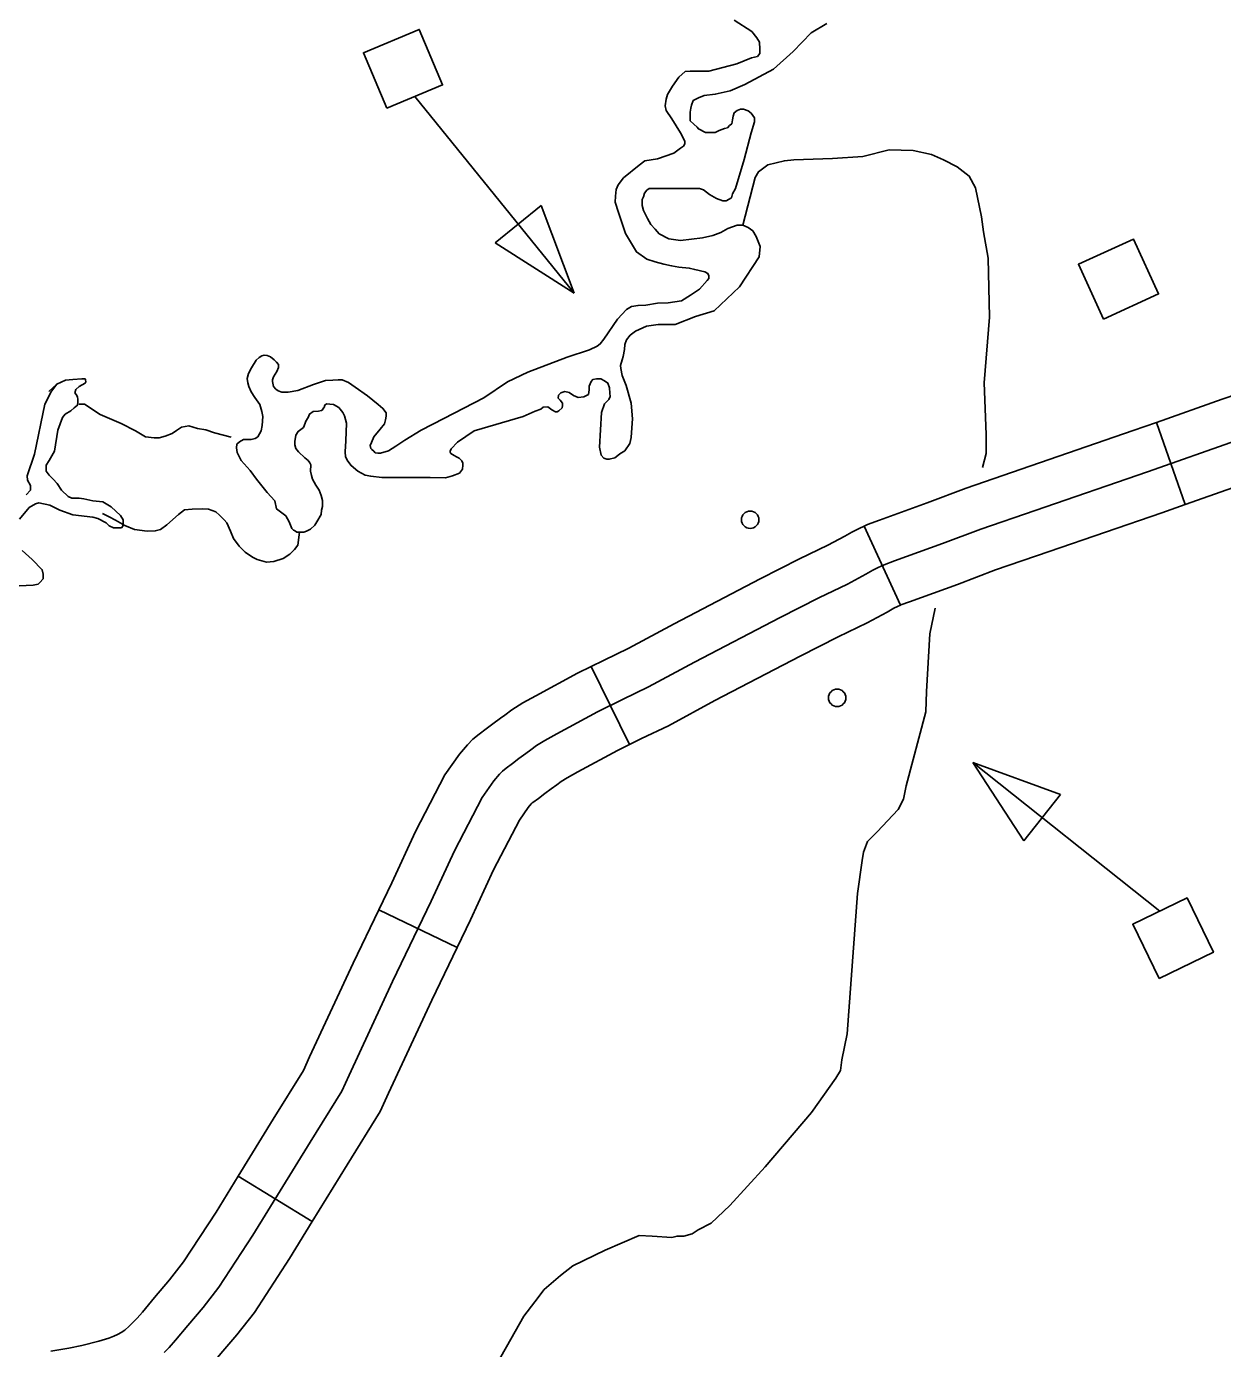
# Model space of a CAD drawing. Extents: x 1084508 to 1142749, y 1057638 to 1093403.
# Drawn here: x 1126489 to 1127137, y 1064785 to 1065501 of the extents above; entities that cross this region are included whole.
import ezdxf

# ---------------------------------------------------------------- set-up
doc = ezdxf.new("R2010")
doc.units = 0
for name, color, linetype in [('Level 32', 7, 'Continuous'), ('Level 35', 7, 'Continuous'), ('Level 56', 7, 'Continuous')]:
    doc.layers.add(name, color=color, linetype=linetype)

msp = doc.modelspace()

# ---------------------------------------------------------------- linework, layer by layer
at = {"layer": 'Level 32'}
for p, q in [((1127101.21, 1065286.47), (1127116.88, 1065242.07)), ((1126942.96, 1065230.35), (1126962.7, 1065187.6)), ((1126795.1, 1065154.33), (1126815.85, 1065112.06)), ((1126680.14, 1065022.47), (1126722.57, 1065002.05)), ((1126604, 1064878.28), (1126644.12, 1064853.64))]:
    msp.add_line(p, q, dxfattribs=at)
for points in [[(1127259.8, 1065337.31), (1127248.8, 1065333.88), (1127181.43, 1065314.23), (1127136.83, 1065299.04), (1127101.21, 1065286.47)], [(1127273.85, 1065292.38), (1127262.42, 1065288.8), (1127195.62, 1065269.32), (1127152.26, 1065254.55), (1127116.88, 1065242.07)], [(1127101.21, 1065286.47), (1127088.7, 1065282.05), (1127027.94, 1065261.14), (1126998.16, 1065250.91), (1126977.15, 1065242.96), (1126951.37, 1065233.62), (1126944.76, 1065231.18), (1126942.96, 1065230.35)], [(1127144.54, 1065276.8), (1127096.45, 1065259.82), (1127035.59, 1065238.87), (1127006.15, 1065228.77), (1126985.33, 1065220.88), (1126959.46, 1065211.51)], [(1127116.88, 1065242.07), (1127104.2, 1065237.6), (1127043.24, 1065216.61), (1127014.14, 1065206.62), (1126993.51, 1065198.8), (1126967.55, 1065189.41), (1126962.82, 1065187.66), (1126962.7, 1065187.6)], [(1126942.96, 1065230.35), (1126940.2, 1065229.07), (1126936.39, 1065227.08), (1126932.5, 1065224.82), (1126923.37, 1065219.97), (1126908.01, 1065212.66), (1126886.7, 1065201.75), (1126840.01, 1065177.46), (1126815.59, 1065164.21), (1126801.85, 1065157.64), (1126795.1, 1065154.33)], [(1126959.46, 1065211.51), (1126953.79, 1065209.42), (1126950.59, 1065207.94), (1126947.76, 1065206.46), (1126943.94, 1065204.24), (1126933.96, 1065198.94), (1126918.44, 1065191.55), (1126897.49, 1065180.83), (1126851.05, 1065156.67), (1126826.29, 1065143.24), (1126812.12, 1065136.46), (1126798.57, 1065129.8), (1126776.52, 1065117.85), (1126770.11, 1065114.27), (1126765.56, 1065111.44), (1126762.48, 1065109.1), (1126759.77, 1065107.13), (1126755.95, 1065104.42), (1126752.5, 1065101.7), (1126749.05, 1065099.24), (1126747.2, 1065097.64), (1126745.48, 1065095.91), (1126742.4, 1065092.34), (1126736.11, 1065083.34), (1126721.08, 1065054.5), (1126708.52, 1065027.14), (1126687.58, 1064983.64), (1126664.05, 1064932.98), (1126660.1, 1064924.36), (1126642.98, 1064896.75), (1126611.94, 1064846.22), (1126593.58, 1064818.12), (1126585.08, 1064807.15), (1126576.7, 1064797.42), (1126570.05, 1064789.41), (1126566.6, 1064785.46), (1126564.01, 1064782.75)], [(1126962.7, 1065187.6), (1126960.98, 1065186.81), (1126959.12, 1065185.84), (1126955.37, 1065183.66), (1126944.55, 1065177.91), (1126928.86, 1065170.44), (1126908.29, 1065159.91), (1126862.1, 1065135.88), (1126836.99, 1065122.26), (1126822.39, 1065115.27), (1126815.85, 1065112.06)], [(1126795.1, 1065154.33), (1126787.77, 1065150.73), (1126765.17, 1065138.48), (1126758.16, 1065134.56), (1126752.19, 1065130.85), (1126748.43, 1065127.99), (1126746.03, 1065126.24), (1126741.85, 1065123.28), (1126738.37, 1065120.54), (1126734.46, 1065117.75), (1126731.14, 1065114.87), (1126728.21, 1065111.94), (1126723.78, 1065106.8), (1126715.94, 1065095.57), (1126699.94, 1065064.86), (1126687.21, 1065037.16), (1126680.14, 1065022.47)], [(1126815.85, 1065112.06), (1126809.37, 1065108.88), (1126787.87, 1065097.22), (1126782.07, 1065093.99), (1126778.93, 1065092.03), (1126776.53, 1065090.21), (1126773.5, 1065088.01), (1126770.04, 1065085.55), (1126766.62, 1065082.86), (1126763.63, 1065080.73), (1126763.26, 1065080.4), (1126762.74, 1065079.89), (1126761.01, 1065077.88), (1126756.29, 1065071.11), (1126742.23, 1065044.14), (1126729.82, 1065017.12), (1126722.57, 1065002.05)], [(1126680.14, 1065022.47), (1126666.29, 1064993.7), (1126642.67, 1064942.84), (1126639.31, 1064935.5), (1126622.95, 1064909.12), (1126604, 1064878.28)], [(1126722.57, 1065002.05), (1126708.86, 1064973.57), (1126685.43, 1064923.13), (1126680.9, 1064913.22), (1126663.01, 1064884.39), (1126644.12, 1064853.64)], [(1126604, 1064878.28), (1126592.05, 1064858.82), (1126574.39, 1064831.79), (1126566.84, 1064822.05), (1126558.72, 1064812.62), (1126552.13, 1064804.68), (1126549.22, 1064801.35), (1126547.17, 1064799.2), (1126545.04, 1064797.07), (1126542.59, 1064794.9), (1126541.81, 1064794.24), (1126540.98, 1064793.73), (1126538.64, 1064792.56), (1126536.64, 1064791.6), (1126533.91, 1064790.5), (1126528.54, 1064788.96), (1126519.32, 1064786.6), (1126512.3, 1064785.17), (1126502.53, 1064783.43)], [(1126644.12, 1064853.64), (1126631.82, 1064833.62), (1126612.77, 1064804.45), (1126603.32, 1064792.26), (1126594.68, 1064782.22), (1126587.97, 1064774.14), (1126583.99, 1064769.58), (1126580.86, 1064766.3), (1126577.32, 1064762.77), (1126573.36, 1064759.26), (1126569.47, 1064755.98), (1126563.89, 1064752.55), (1126559.33, 1064750.27), (1126555.66, 1064748.51), (1126549.27, 1064745.92), (1126540.85, 1064743.51), (1126529.86, 1064740.7), (1126521.12, 1064738.92), (1126510.79, 1064737.08)]]:
    msp.add_lwpolyline(points, dxfattribs=at)
at = {"layer": 'Level 35'}
for points in [[(1126872.6, 1065504.48), (1126882.18, 1065498.18), (1126884.92, 1065494.9), (1126886.29, 1065492.43), (1126886.56, 1065488.6), (1126886.56, 1065486.41), (1126885.19, 1065484.77), (1126881.91, 1065483.95), (1126873.97, 1065480.66), (1126858.92, 1065476.83), (1126853.72, 1065476.83), (1126851.53, 1065476.83), (1126848.8, 1065476.83), (1126846.06, 1065476.55), (1126842.68, 1065473.49), (1126839.13, 1065468.68), (1126836.52, 1065464.2), (1126835.68, 1065461.69), (1126835.27, 1065457.93), (1126835.79, 1065455.53), (1126838.92, 1065450.94), (1126843.61, 1065443.42), (1126845.91, 1065438.93), (1126845.91, 1065437.47), (1126845.08, 1065436.22), (1126843.51, 1065435.07), (1126839.86, 1065432.36), (1126830.99, 1065429.33), (1126824.21, 1065428.18), (1126821.08, 1065425.78), (1126812.62, 1065418.99), (1126809.7, 1065415.13)], [(1126877.66, 1065456.14), (1126876.1, 1065456.14), (1126874.22, 1065455.51), (1126872.65, 1065454.26), (1126872.02, 1065452.37), (1126871.71, 1065450.49), (1126871.4, 1065448.3), (1126870.14, 1065447.36), (1126868.89, 1065446.1), (1126867.32, 1065445.79), (1126864.5, 1065444.54), (1126862.31, 1065443.6), (1126859.8, 1065443.6), (1126856.98, 1065443.6), (1126853.22, 1065445.48), (1126852.59, 1065446.42), (1126850.71, 1065447.99), (1126848.83, 1065449.87), (1126848.83, 1065452.69), (1126848.83, 1065454.57), (1126849.15, 1065456.76), (1126849.46, 1065458.33), (1126850.4, 1065460.84), (1126853.22, 1065462.41), (1126856.35, 1065463.66), (1126862.31, 1065464.29), (1126870.46, 1065466.17), (1126878.29, 1065469.62), (1126893.96, 1065477.77), (1126904.62, 1065487.49), (1126914.33, 1065497.52), (1126922.79, 1065502.54)], [(1126825.17, 1065338.72), (1126831.44, 1065339.5), (1126840.68, 1065339.5), (1126851.65, 1065343.89), (1126861.68, 1065347.03), (1126875.47, 1065359.88), (1126886.13, 1065376.19), (1126886.75, 1065381.83), (1126884.56, 1065387.16), (1126882.68, 1065390.3), (1126880.17, 1065392.18), (1126877.35, 1065393.43), (1126874.22, 1065393.43), (1126869.2, 1065391.55), (1126865.44, 1065389.36), (1126861.06, 1065387.79), (1126855.41, 1065386.53), (1126843.51, 1065384.97), (1126837.24, 1065385.91), (1126831.91, 1065388.73), (1126829.72, 1065391.24), (1126827.52, 1065393.74), (1126825.64, 1065396.88), (1126823.45, 1065401.27), (1126822.82, 1065404.09), (1126822.82, 1065407.23), (1126823.45, 1065408.79), (1126824.07, 1065410.68), (1126825.33, 1065412.24), (1126826.58, 1065413.18), (1126829.72, 1065413.18), (1126834.1, 1065413.18), (1126841.94, 1065413.18), (1126849.46, 1065413.18), (1126853.85, 1065413.18), (1126856.04, 1065412.56), (1126859.17, 1065410.05), (1126862.94, 1065407.85), (1126866.38, 1065406.6), (1126868.26, 1065406.6), (1126871.08, 1065408.17), (1126871.71, 1065410.36), (1126873.28, 1065413.18), (1126877.98, 1065428.86), (1126881.74, 1065443.28), (1126883.62, 1065449.24), (1126883.62, 1065451.43), (1126881.74, 1065453.94), (1126880.17, 1065455.2), (1126877.66, 1065456.14)], [(1127007.04, 1065262.04), (1127009.1, 1065269.68), (1127009.1, 1065279.97), (1127008, 1065307.88), (1127010.94, 1065343.51), (1127010.2, 1065375.46), (1127007.63, 1065389.78), (1127006.53, 1065397.86), (1127003.23, 1065413.66), (1126999.92, 1065419.9), (1126993.32, 1065425.04), (1126985.97, 1065428.72), (1126979.36, 1065431.65), (1126969.45, 1065433.86), (1126956.6, 1065434.23), (1126942.28, 1065430.55), (1126925.76, 1065429.45), (1126904.84, 1065428.72), (1126899.81, 1065428.2), (1126890.79, 1065426.06), (1126885.8, 1065422.26), (1126883.9, 1065419.17), (1126877.35, 1065393.43)], [(1126809.7, 1065415.13), (1126808.66, 1065412.73), (1126808.24, 1065409.08), (1126808.14, 1065405.74), (1126809.91, 1065400.2), (1126813.67, 1065388.93), (1126819.72, 1065378.91), (1126825.35, 1065374.94), (1126829.74, 1065373.48), (1126834.54, 1065372.23), (1126838.71, 1065371.39), (1126842.68, 1065370.56), (1126848.31, 1065370.14), (1126851.23, 1065369.3), (1126856.66, 1065368.05), (1126858.33, 1065367.22), (1126858.95, 1065365.96), (1126858.95, 1065364.5), (1126857.91, 1065363.46), (1126853.74, 1065358.66), (1126848.94, 1065355.53), (1126844.14, 1065352.39), (1126836.83, 1065351.35), (1126830.99, 1065351.14), (1126824.73, 1065350.1), (1126820.55, 1065349.89), (1126817.01, 1065349.26), (1126814.29, 1065347.59), (1126809.49, 1065342.37), (1126801.98, 1065331.52), (1126800.1, 1065329.01), (1126798.43, 1065327.76), (1126794.26, 1065325.88), (1126782.16, 1065321.91), (1126760.87, 1065313.77), (1126749.81, 1065308.55), (1126737.08, 1065299.78), (1126715.37, 1065288.72), (1126703.06, 1065282.24), (1126694.3, 1065276.82), (1126689.29, 1065273.68), (1126685.32, 1065271.18), (1126681.15, 1065269.93), (1126679.69, 1065269.93), (1126678.23, 1065270.13), (1126677.39, 1065270.97), (1126676.35, 1065271.8), (1126675.93, 1065272.43), (1126675.51, 1065274.1), (1126676.14, 1065275.56), (1126677.39, 1065278.69), (1126680.94, 1065282.87)], [(1126779.57, 1065295.77), (1126779.57, 1065296.87), (1126778.32, 1065298.59), (1126777.22, 1065299.69), (1126777.38, 1065301.25), (1126778.79, 1065302.51), (1126780.83, 1065303.29), (1126783.33, 1065302.67), (1126785.53, 1065301.1), (1126788.19, 1065300), (1126791.17, 1065300.31), (1126793.68, 1065301.72), (1126793.99, 1065304.08), (1126794.15, 1065306.11), (1126795.09, 1065308.62), (1126796.03, 1065309.72), (1126798.06, 1065310.19), (1126800.41, 1065310.19), (1126802.45, 1065309.09), (1126804.17, 1065307.84), (1126805.11, 1065305.33), (1126805.27, 1065302.35), (1126805.43, 1065300.47), (1126804.64, 1065298.9), (1126802.29, 1065296.55), (1126800.73, 1065291.85), (1126799.63, 1065273.19), (1126800.57, 1065268.8), (1126801.98, 1065267.08), (1126803.7, 1065266.61), (1126804.96, 1065266.61), (1126807.93, 1065267.39), (1126809.66, 1065268.65), (1126810.76, 1065269.59), (1126813.42, 1065271.16), (1126816.08, 1065275.08), (1126816.87, 1065278.37), (1126817.18, 1065283.54), (1126817.49, 1065288.4), (1126816.87, 1065296.87), (1126814.05, 1065306.58), (1126811.85, 1065311.91), (1126811.23, 1065315.68), (1126811.07, 1065317.4), (1126811.85, 1065320.38), (1126812.48, 1065322.26), (1126813.26, 1065326.02), (1126813.42, 1065328.69), (1126814.2, 1065331.2), (1126816.24, 1065333.7), (1126819.22, 1065335.9), (1126825.17, 1065338.72)], [(1126680.94, 1065282.87), (1126683.23, 1065285.79), (1126683.86, 1065287.88), (1126684.07, 1065289.97), (1126684.07, 1065291.64), (1126682.4, 1065294.14), (1126679.9, 1065296.23), (1126674.05, 1065300.83), (1126667.37, 1065305.63), (1126663.83, 1065308.13), (1126660.28, 1065309.59), (1126658.19, 1065309.59), (1126655.27, 1065309.39), (1126651.3, 1065309.18), (1126644.84, 1065307.09), (1126636.28, 1065303.75), (1126631.06, 1065302.91), (1126627.72, 1065302.91), (1126625.64, 1065303.54), (1126624.38, 1065304.58), (1126623.13, 1065306.04), (1126622.52, 1065308.72), (1126622.52, 1065309.66), (1126623.2, 1065311.29), (1126625, 1065314.11), (1126625.85, 1065316.33), (1126625.77, 1065317.87), (1126624.74, 1065319.23), (1126623.46, 1065320.43), (1126621.49, 1065321.97), (1126619.79, 1065322.74), (1126618.16, 1065322.91), (1126616.8, 1065322.57), (1126615.43, 1065321.63), (1126613.81, 1065320.17), (1126611.24, 1065316.07), (1126609.53, 1065313.08), (1126608.94, 1065310.26), (1126609.28, 1065307.87), (1126609.71, 1065305.99), (1126611.07, 1065303.08), (1126612.95, 1065300.09), (1126615.69, 1065296.16), (1126616.88, 1065292.48), (1126617.39, 1065289.75), (1126617.05, 1065284.88), (1126616.37, 1065281.97), (1126614.57, 1065278.68), (1126613.16, 1065277.74), (1126610.97, 1065277.27)], [(1126505.74, 1065307.32), (1126503, 1065303.36), (1126499.24, 1065296.35), (1126493.73, 1065269.29), (1126489.73, 1065257.52), (1126489.98, 1065255.26), (1126491.48, 1065252.26), (1126491.48, 1065250.75), (1126491.48, 1065249.75), (1126489.23, 1065247.25)], [(1126501.39, 1065303.2), (1126505.74, 1065307.32), (1126510.55, 1065309.39), (1126514.45, 1065309.84), (1126519.26, 1065310.07), (1126520.64, 1065310.07), (1126521.1, 1065310.07), (1126521.32, 1065309.62), (1126521.55, 1065308.47), (1126521.1, 1065307.78), (1126517.89, 1065305.95), (1126516.05, 1065304.34), (1126515.6, 1065302.51), (1126516.28, 1065301.59), (1126516.97, 1065300.44), (1126517.2, 1065298.84), (1126517.2, 1065297.69), (1126516.97, 1065295.86), (1126515.14, 1065294.48), (1126513.3, 1065292.88), (1126510.33, 1065291.05), (1126508.95, 1065289.21), (1126506.43, 1065282.33), (1126504.6, 1065270.87), (1126501.62, 1065265.83), (1126500.01, 1065263.31), (1126500.01, 1065260.1), (1126501.62, 1065258.03), (1126503.91, 1065255.74), (1126505.97, 1065253.45), (1126508.26, 1065249.78), (1126511.93, 1065246.34), (1126513.99, 1065245.42), (1126517.89, 1065245.42), (1126520.41, 1065245.19), (1126525.22, 1065244.05), (1126530.72, 1065243.59), (1126535.3, 1065240.84), (1126540.34, 1065236.02), (1126541.72, 1065233.73), (1126541.72, 1065231.67), (1126541.49, 1065230.29), (1126540.8, 1065229.38), (1126538.28, 1065229.38), (1126536.45, 1065229.38), (1126534.16, 1065230.52), (1126532.55, 1065232.13), (1126527.97, 1065234.42), (1126525.22, 1065235.11), (1126514.45, 1065236.48)], [(1126600.16, 1065278.44), (1126591.22, 1065280.96), (1126586.41, 1065282.56), (1126582.05, 1065283.25), (1126577.24, 1065284.63), (1126573.34, 1065283.94), (1126570.59, 1065282.1), (1126568.3, 1065280.5), (1126564.41, 1065279.12), (1126561.2, 1065278.21), (1126558.45, 1065278.21), (1126553.87, 1065278.67), (1126548.37, 1065281.88), (1126540.57, 1065286), (1126529.35, 1065290.82), (1126520.87, 1065296.32), (1126517.66, 1065296.32)], [(1126610.97, 1065277.27), (1126609.09, 1065277.27), (1126606.89, 1065277.27), (1126604.7, 1065276.02), (1126603.29, 1065274.76), (1126603.13, 1065272.72), (1126603.45, 1065270.22), (1126605.64, 1065265.83), (1126610.5, 1065260.5), (1126613.94, 1065255.79), (1126619.74, 1065248.58), (1126623.82, 1065244.04), (1126624.76, 1065239.65), (1126629.77, 1065235.88), (1126631.65, 1065232.59), (1126633.06, 1065229.14), (1126634, 1065228.2), (1126634.47, 1065227.89), (1126635.73, 1065227.11), (1126637.14, 1065227.11), (1126639.49, 1065227.11), (1126641.05, 1065227.58), (1126643.09, 1065228.67), (1126645.44, 1065230.87), (1126646.54, 1065232.75), (1126648.89, 1065236.67), (1126649.2, 1065239.02), (1126649.67, 1065240.9), (1126649.67, 1065244.19), (1126648.89, 1065246.86), (1126647.79, 1065249.84), (1126646.07, 1065252.5), (1126644.34, 1065255.79), (1126643.72, 1065257.83), (1126643.09, 1065260.03), (1126643.4, 1065263.63), (1126642.78, 1065264.57), (1126641.99, 1065265.83), (1126640.11, 1065267.39), (1126636.67, 1065270.53), (1126635.25, 1065272.41), (1126634.63, 1065274.29), (1126634.63, 1065276.17), (1126635.25, 1065279.62), (1126636.51, 1065281.66), (1126639.33, 1065283.85), (1126640.27, 1065286.05), (1126640.58, 1065287.15), (1126641.84, 1065289.18), (1126642.62, 1065291.06), (1126644.66, 1065292.48), (1126647.48, 1065292.63)], [(1126647.48, 1065292.63), (1126649.04, 1065292.95), (1126649.83, 1065293.57), (1126650.3, 1065294.36), (1126650.61, 1065294.67), (1126650.92, 1065295.92), (1126651.86, 1065296.55), (1126653.59, 1065296.39), (1126655.63, 1065296.24), (1126658.45, 1065294.51), (1126660.64, 1065291.85), (1126661.58, 1065290.12), (1126662.68, 1065286.05), (1126662.36, 1065276.49), (1126661.89, 1065270.53), (1126662.21, 1065267.86), (1126663.46, 1065265.51), (1126665.18, 1065263.16), (1126668.79, 1065260.03), (1126672.86, 1065257.99), (1126675.84, 1065257.36), (1126681.79, 1065256.73), (1126707.96, 1065256.73), (1126716.27, 1065256.42), (1126720.03, 1065257.52), (1126723.79, 1065259.09), (1126725.51, 1065261.28), (1126725.67, 1065263.32), (1126725.67, 1065264.42), (1126725.2, 1065265.67), (1126723.63, 1065267.08), (1126722.22, 1065267.86), (1126720.97, 1065268.65), (1126719.09, 1065269.75), (1126718.77, 1065270.37), (1126718.77, 1065271), (1126719.4, 1065272.25), (1126722.85, 1065275.86), (1126731.78, 1065281.97), (1126758.26, 1065289.81), (1126764.84, 1065292.63), (1126767.82, 1065293.73), (1126769.23, 1065294.83), (1126771.74, 1065294.98), (1126773.77, 1065293.26), (1126775.81, 1065292.32), (1126776.75, 1065292.32), (1126777.69, 1065292.79), (1126779.42, 1065294.36), (1126779.57, 1065295.77)], [(1126514.45, 1065236.48), (1126507.35, 1065239), (1126502.08, 1065241.76), (1126496.12, 1065242.9), (1126494.28, 1065242.44), (1126490.85, 1065240.38), (1126485.58, 1065234.19)], [(1126637.14, 1065227.11), (1126636.36, 1065219.98), (1126634.53, 1065217.68), (1126632.01, 1065215.16), (1126628.34, 1065212.87), (1126623.3, 1065211.27), (1126619.4, 1065210.81), (1126614.36, 1065212.18), (1126611.84, 1065213.56), (1126607.72, 1065216.31), (1126604.51, 1065219.52), (1126601.53, 1065223.64), (1126599.93, 1065227.54), (1126597.86, 1065232.13), (1126596.49, 1065233.73), (1126593.97, 1065236.25), (1126591.91, 1065238.09), (1126588.01, 1065239.46), (1126584.57, 1065239.69), (1126579.07, 1065239.46), (1126574.95, 1065239.23), (1126571.74, 1065236.71), (1126565.32, 1065230.98), (1126561.89, 1065228.46), (1126559.14, 1065227.77), (1126554.78, 1065227.54), (1126547.91, 1065228.46), (1126542.64, 1065230.75), (1126537.6, 1065233.5), (1126534.16, 1065235.34), (1126530.49, 1065237.17)], [(1126486.95, 1065217.23), (1126492.45, 1065212.18), (1126497.95, 1065206.68), (1126498.41, 1065204.39), (1126498.41, 1065201.87), (1126496.58, 1065199.8), (1126495.66, 1065198.89), (1126492.91, 1065198.43), (1126485.35, 1065197.97)], [(1126739.26, 1064767.97), (1126758.72, 1064802.5), (1126764.59, 1064810.21), (1126769.73, 1064816.82), (1126778.54, 1064824.53), (1126785.15, 1064829.68), (1126802.78, 1064838.12), (1126821.13, 1064846.2), (1126828.11, 1064845.84), (1126838.75, 1064845.1), (1126841.69, 1064845.84), (1126845.36, 1064845.84), (1126849.77, 1064846.94), (1126853.07, 1064849.14), (1126860.05, 1064852.82), (1126870.33, 1064862.36), (1126889.42, 1064883.3), (1126914.38, 1064912.68), (1126927.6, 1064931.41), (1126930.17, 1064935.45), (1126930.9, 1064941.33), (1126933.84, 1064955.29), (1126939.35, 1065031.32), (1126941.92, 1065049.31), (1126942.65, 1065053.72), (1126944.85, 1065059.6), (1126949.99, 1065064.74), (1126961.38, 1065076.86), (1126964.31, 1065082.37), (1126965.78, 1065089.71), (1126976.43, 1065129.75), (1126976.79, 1065140.77), (1126978.63, 1065171.98), (1126981.5, 1065185.95)]]:
    msp.add_lwpolyline(points, dxfattribs=at)
at = {"layer": 'Level 56'}
for p, q in [((1126743.23, 1065383.79), (1126768.08, 1065403.96)), ((1126768.08, 1065403.96), (1126785.92, 1065356.59)), ((1126785.92, 1065356.59), (1126743.23, 1065383.79)), ((1127029.44, 1065059.87), (1127001.77, 1065102.26)), ((1127001.77, 1065102.26), (1127049.34, 1065084.95)), ((1127049.34, 1065084.95), (1127029.44, 1065059.87))]:
    msp.add_line(p, q, dxfattribs=at)
for points in [[(1126684.47, 1065456.64), (1126671.87, 1065486.78), (1126702.1, 1065499.42), (1126714.7, 1065469.28)], [(1127072.59, 1065342.51), (1127059, 1065372.22), (1127088.8, 1065385.85), (1127102.39, 1065356.13)], [(1127102.65, 1064985.28), (1127088.4, 1065014.68), (1127117.89, 1065028.97), (1127132.13, 1064999.57)]]:
    msp.add_lwpolyline(points, close=True, dxfattribs=at)
for points in [[(1126699.58, 1065462.96), (1126785.92, 1065356.59)], [(1127103.14, 1065021.82), (1127001.77, 1065102.26)]]:
    msp.add_lwpolyline(points, dxfattribs=at)
for centre in [(1126881.25, 1065233.81), (1126928.36, 1065137.34)]:
    msp.add_circle(centre, 4.71, dxfattribs=at)

doc.saveas('drawing.dxf')
